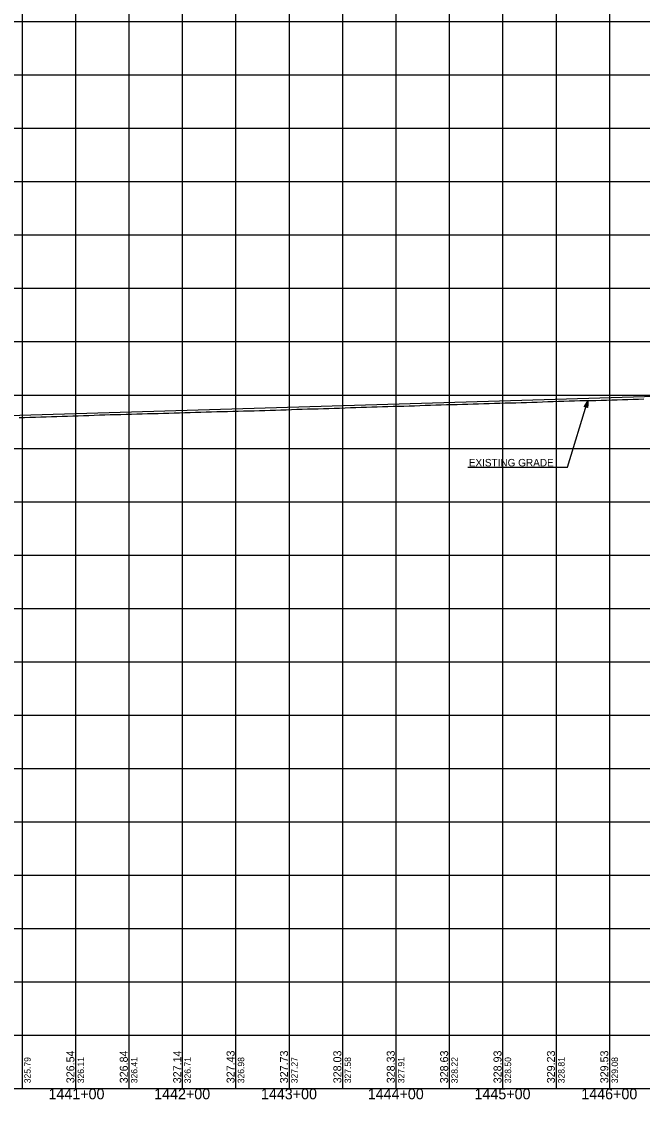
# Model space of a CAD drawing. Extents: x -90830 to 2015517, y -20856 to 836331.
# Drawn here: x 32973 to 33554, y -10807 to -9797 of the extents above; entities that cross this region are included whole.
import ezdxf

# ---------------------------------------------------------------- set-up
doc = ezdxf.new("R2010")
doc.units = 0
for name, color, linetype in [('Level 1', 7, 'Continuous'), ('RD_DDB_Profile_Elev', 7, 'Continuous'), ('RD_DDB_Profile_EX', 7, 'Continuous'), ('RD_DDB_Profile_PR', 7, 'Continuous'), ('RD_DDB_StaTX', 7, 'Continuous'), ('RD_DDB_StripGrade', 7, 'Continuous'), ('RD_GPK_Profile_Cell', 7, 'Continuous'), ('RD_PD_Final_TX', 7, 'Continuous')]:
    doc.layers.add(name, color=color, linetype=linetype)

msp = doc.modelspace()

# ---------------------------------------------------------------- linework, layer by layer
at = {"layer": 'Level 1'}
for p, q in [((32973.5, -9297.1), (32973.5, -9797.1)), ((33023.5, -9297.1), (33023.5, -9797.1)), ((33073.5, -9297.1), (33073.5, -9797.1)), ((33123.5, -9297.1), (33123.5, -9797.1)), ((33173.5, -9297.1), (33173.5, -9797.1)), ((33223.5, -9297.1), (33223.5, -9797.1)), ((33273.5, -9297.1), (33273.5, -9797.1)), ((33323.5, -9297.1), (33323.5, -9797.1)), ((33373.5, -9297.1), (33373.5, -9797.1)), ((33423.5, -9297.1), (33423.5, -9797.1)), ((33473.5, -9297.1), (33473.5, -9797.1)), ((33523.5, -9297.1), (33523.5, -9797.1)), ((31973.5, -9797.1), (33573.5, -9797.1)), ((31973.5, -9797.1), (33573.5, -9797.1)), ((32973.5, -9797.1), (32973.5, -10297.1)), ((33023.5, -9797.1), (33023.5, -10297.1)), ((33073.5, -9797.1), (33073.5, -10297.1)), ((33123.5, -9797.1), (33123.5, -10297.1)), ((33173.5, -9797.1), (33173.5, -10297.1)), ((33223.5, -9797.1), (33223.5, -10297.1)), ((33273.5, -9797.1), (33273.5, -10297.1)), ((33323.5, -9797.1), (33323.5, -10297.1)), ((33373.5, -9797.1), (33373.5, -10297.1)), ((33423.5, -9797.1), (33423.5, -10297.1)), ((33473.5, -9797.1), (33473.5, -10297.1)), ((33523.5, -9797.1), (33523.5, -10297.1)), ((31973.5, -9847.1), (33573.5, -9847.1)), ((31973.5, -9897.1), (33573.5, -9897.1)), ((31973.5, -9947.1), (33573.5, -9947.1)), ((31973.5, -9997.1), (33573.5, -9997.1)), ((31973.5, -10047.1), (33573.5, -10047.1)), ((31973.5, -10097.1), (33573.5, -10097.1)), ((31973.5, -10147.1), (33573.5, -10147.1)), ((31973.5, -10197.1), (33573.5, -10197.1)), ((31973.5, -10247.1), (33573.5, -10247.1)), ((31973.5, -10297.1), (33573.5, -10297.1)), ((31973.5, -10297.1), (33573.5, -10297.1)), ((32973.5, -10297.1), (32973.5, -10797.1)), ((33023.5, -10297.1), (33023.5, -10797.1)), ((33073.5, -10297.1), (33073.5, -10797.1)), ((33123.5, -10297.1), (33123.5, -10797.1)), ((33173.5, -10297.1), (33173.5, -10797.1)), ((33223.5, -10297.1), (33223.5, -10797.1)), ((33273.5, -10297.1), (33273.5, -10797.1)), ((33323.5, -10297.1), (33323.5, -10797.1)), ((33373.5, -10297.1), (33373.5, -10797.1)), ((33423.5, -10297.1), (33423.5, -10797.1)), ((33473.5, -10297.1), (33473.5, -10797.1)), ((33523.5, -10297.1), (33523.5, -10797.1)), ((31973.5, -10347.1), (33573.5, -10347.1)), ((31973.5, -10397.1), (33573.5, -10397.1)), ((31973.5, -10447.1), (33573.5, -10447.1)), ((31973.5, -10497.1), (33573.5, -10497.1)), ((31973.5, -10547.1), (33573.5, -10547.1)), ((31973.5, -10597.1), (33573.5, -10597.1)), ((31973.5, -10647.1), (33573.5, -10647.1)), ((31973.5, -10697.1), (33573.5, -10697.1)), ((31973.5, -10747.1), (33573.5, -10747.1)), ((31973.5, -10797.1), (33573.5, -10797.1))]:
    msp.add_line(p, q, dxfattribs=at)
at = {"layer": 'RD_DDB_Profile_EX'}
for points in [[(33420.9, -10154.7), (33425.9, -10154.5), (33430.9, -10154.4), (33435.9, -10154.3), (33440.9, -10154.1), (33445.9, -10154), (33450.9, -10153.8), (33455.9, -10153.7), (33460.9, -10153.5), (33465.9, -10153.3), (33470.9, -10153.2), (33475.9, -10153), (33480.9, -10152.8), (33485.9, -10152.7), (33490.9, -10152.5), (33495.9, -10152.4), (33500.9, -10152.3), (33505.9, -10152.2), (33510.9, -10152.1), (33515.9, -10151.9), (33520.9, -10151.8), (33525.9, -10151.7), (33530.9, -10151.5), (33535.9, -10151.3), (33540.9, -10151.2), (33545.9, -10151), (33550.9, -10150.9), (33555.9, -10150.7)], [(32970.9, -10168.2), (32975.9, -10168.1), (32980.9, -10167.9), (32985.9, -10167.8), (32990.9, -10167.6), (32995.9, -10167.4), (33000.9, -10167.3), (33005.9, -10167.1), (33010.9, -10166.9), (33015.9, -10166.8), (33020.9, -10166.6), (33025.9, -10166.5), (33030.9, -10166.3), (33035.9, -10166.2), (33040.9, -10166), (33045.9, -10165.8), (33050.9, -10165.7), (33055.9, -10165.5), (33060.9, -10165.4), (33065.9, -10165.3), (33070.9, -10165.1), (33075.9, -10165), (33080.9, -10164.8), (33085.9, -10164.7), (33090.9, -10164.5), (33095.9, -10164.4), (33100.9, -10164.3), (33105.9, -10164.1), (33110.9, -10164), (33115.9, -10163.8), (33120.9, -10163.7), (33125.9, -10163.5), (33130.9, -10163.4), (33135.9, -10163.2), (33140.9, -10163.1), (33145.9, -10163), (33150.9, -10162.8), (33155.9, -10162.7), (33160.9, -10162.6), (33165.9, -10162.4), (33170.9, -10162.3), (33175.9, -10162.2), (33180.9, -10162), (33185.9, -10161.9), (33190.9, -10161.8), (33195.9, -10161.6), (33200.9, -10161.5), (33205.9, -10161.3), (33210.9, -10161.2), (33215.9, -10161), (33220.9, -10160.9), (33225.9, -10160.7), (33230.9, -10160.5), (33235.9, -10160.4), (33240.9, -10160.2), (33245.9, -10160.1), (33250.9, -10159.9), (33255.9, -10159.8), (33260.9, -10159.6), (33265.9, -10159.5), (33270.9, -10159.3), (33275.9, -10159.1), (33280.9, -10158.9), (33285.9, -10158.7), (33290.9, -10158.6), (33295.9, -10158.4), (33300.9, -10158.2), (33305.9, -10158.1), (33310.9, -10157.9), (33315.9, -10157.8), (33320.9, -10157.7), (33325.9, -10157.5), (33330.9, -10157.4), (33335.9, -10157.2), (33340.9, -10157.1), (33345.9, -10156.9), (33350.9, -10156.7), (33355.9, -10156.6), (33360.9, -10156.4), (33365.9, -10156.2), (33370.9, -10156.1), (33375.9, -10156), (33380.9, -10155.9), (33385.9, -10155.7), (33390.9, -10155.6), (33395.9, -10155.4), (33400.9, -10155.3), (33405.9, -10155.1), (33410.9, -10155), (33415.9, -10154.8), (33420.9, -10154.7)]]:
    msp.add_lwpolyline(points, dxfattribs=at)
at = {"layer": 'RD_DDB_Profile_PR'}
msp.add_line((32728.5, -10173.2), (33598.5, -10147.3), dxfattribs=at)
at = {"layer": 'RD_GPK_Profile_Cell'}
msp.add_line((4823.5, -10797.1), (75223.5, -10797.1), dxfattribs=at)
at = {"layer": 'RD_PD_Final_TX'}
for p, q in [((33503.4, -10152.3), (33500, -10158)), ((33503.1, -10158.9), (33500, -10158)), ((33501.6, -10158.4), (33503.4, -10152.3)), ((33503.4, -10152.3), (33503.1, -10158.9))]:
    msp.add_line(p, q, dxfattribs=at)
for points in [[(33391, -10214.6), (33484.4, -10214.6), (33503.4, -10152.3)], [(33503.3, -10152.6), (33501.5, -10158.4), (33503.2, -10152.8), (33501.5, -10158.3), (33503.1, -10153), (33501.4, -10158.3), (33503, -10153.2), (33501.4, -10158.3), (33502.8, -10153.4), (33501.3, -10158.3), (33502.7, -10153.6), (33501.2, -10158.3), (33502.6, -10153.8), (33501.2, -10158.3), (33502.4, -10154.1), (33501.1, -10158.2), (33502.3, -10154.3), (33501, -10158.3), (33502.2, -10154.6), (33501, -10158.2), (33502, -10154.8), (33500.9, -10158.2), (33501.8, -10155), (33500.9, -10158.2), (33501.6, -10155.4), (33500.8, -10158.2), (33501.5, -10155.6), (33500.7, -10158.2), (33501.3, -10155.9), (33500.7, -10158.1), (33501.2, -10156.2), (33500.6, -10158.1), (33501, -10156.4), (33500.5, -10158), (33500.8, -10156.7), (33500.5, -10158), (33500.7, -10157), (33500.4, -10158), (33500.6, -10157.2), (33500.3, -10158), (33500.4, -10157.3), (33500.2, -10157.9), (33500.1, -10157.9), (33500.2, -10157.9)], [(33501.6, -10158.4), (33503.4, -10152.6), (33501.7, -10158.4), (33503.4, -10152.9), (33501.7, -10158.4), (33503.4, -10153.1), (33501.8, -10158.4), (33503.4, -10153.3), (33501.9, -10158.5), (33503.3, -10153.7), (33502, -10158.5), (33503.3, -10154.1), (33502, -10158.5), (33503.3, -10154.4), (33502.1, -10158.5), (33503.3, -10154.7), (33502.2, -10158.5), (33503.2, -10155), (33502.2, -10158.6), (33503.2, -10155.2), (33502.3, -10158.6), (33503.2, -10155.6), (33502.4, -10158.6), (33503.2, -10156), (33502.5, -10158.7), (33503.2, -10156.3), (33502.5, -10158.7), (33503.2, -10156.8), (33502.6, -10158.7), (33503.1, -10157.1), (33502.7, -10158.8), (33503.1, -10157.5), (33502.8, -10158.8), (33503.1, -10157.8), (33502.8, -10158.8), (33503.1, -10158.1), (33502.9, -10158.8), (33503.1, -10158.5), (33503, -10158.8)]]:
    msp.add_lwpolyline(points, dxfattribs=at)

# ---------------------------------------------------------------- texts
at = {"layer": 'RD_DDB_Profile_Elev'}
for s, p in [('326.54', (33022.5, -10792.1)), ('326.84', (33072.5, -10792.1)), ('327.14', (33122.5, -10792.1)), ('327.43', (33172.5, -10792.1)), ('327.73', (33222.5, -10792.1)), ('328.03', (33272.5, -10792.1)), ('328.33', (33322.5, -10792.1)), ('328.63', (33372.5, -10792.1)), ('328.93', (33422.5, -10792.1)), ('329.23', (33472.5, -10792.1)), ('329.53', (33522.5, -10792.1))]:
    msp.add_text(s, height=7.5, rotation=90, dxfattribs=at).set_placement(p)
at = {"layer": 'RD_DDB_StaTX'}
for s, p in [('1441+00', (32998.2, -10807.1)), ('1442+00', (33097.2, -10807.1)), ('1443+00', (33197.2, -10807.1)), ('1444+00', (33297.2, -10807.1)), ('1445+00', (33397.2, -10807.1)), ('1446+00', (33497.2, -10807.1))]:
    msp.add_text(s, height=10, dxfattribs=at).set_placement(p)
at = {"layer": 'RD_DDB_StripGrade'}
for s, p in [('325.79', (32981.5, -10792.1)), ('326.11', (33031.5, -10792.1)), ('326.41', (33081.5, -10792.1)), ('326.71', (33131.5, -10792.1)), ('326.98', (33181.5, -10792.1)), ('327.27', (33231.5, -10792.1)), ('327.58', (33281.5, -10792.1)), ('327.91', (33331.5, -10792.1)), ('328.22', (33381.5, -10792.1)), ('328.50', (33431.5, -10792.1)), ('328.81', (33481.5, -10792.1)), ('329.08', (33531.5, -10792.1))]:
    msp.add_text(s, height=6, rotation=90, dxfattribs=at).set_placement(p)
at = {"layer": 'RD_PD_Final_TX'}
msp.add_text('EXISTING GRADE', height=7, dxfattribs=at).set_placement((33391.8, -10214))

doc.saveas('drawing.dxf')
